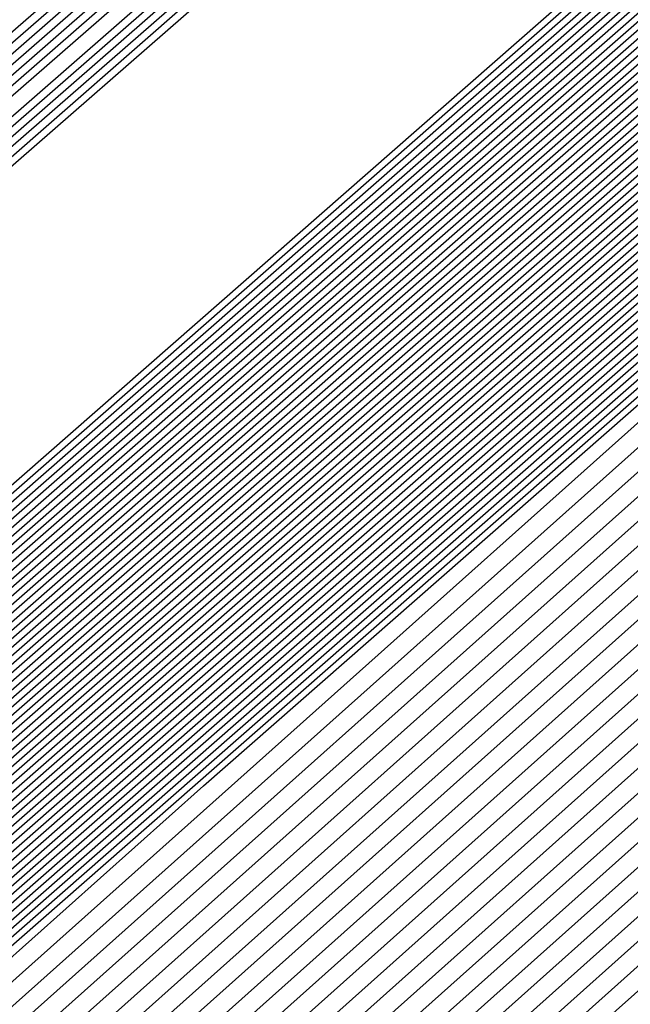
# Model space of a CAD drawing. Extents: x 3249832 to 3255657, y 13789405 to 13793316.
# Tile 846 of 1056: x 3253209.7837 to 3253209.8541, y 13791258.669 to 13791258.7826. Entities that reach past the tile are written whole.
import ezdxf

# ---------------------------------------------------------------- set-up
doc = ezdxf.new("R2010")
doc.units = 0
doc.header["$LTSCALE"] = 100
doc.header["$MEASUREMENT"] = 0
for name, color, linetype in [('GRATIO_03231_CON', 1, 'CONTINUOUS'), ('GRATIO_0323_ICON', 1, 'CONTINUOUS'), ('TARGETS_EAST', 7, 'CONTINUOUS')]:
    doc.layers.add(name, color=color, linetype=linetype)

# ---------------------------------------------------------------- blocks, each defined once
blk = doc.blocks.new('Gratio_032316_contours')
at = {"layer": 'GRATIO_03231_CON', "color": 1, "linetype": 'Continuous', "flags": 128}
for points in [[(3253179.55027, 13791232.39503), (3253186.87441, 13791238.77001), (3253201.4775, 13791251.51898), (3253219.20823, 13791267.00714), (3253234.45763, 13791280.32933), (3253243.00028, 13791287.79153), (3253246.14511, 13791290.5444), (3253246.5846, 13791290.94974), (3253247.02187, 13791291.379), (3253250.20254, 13791294.24212), (3253258.88285, 13791301.95866), (3253274.44262, 13791315.73867), (3253292.7559, 13791331.95413), (3253308.32028, 13791345.76753)], [(3253180.16544, 13791232.93802), (3253187.28488, 13791239.13155), (3253201.72516, 13791251.73678), (3253219.33902, 13791267.12228), (3253234.51314, 13791280.37862), (3253243.01644, 13791287.80647), (3253246.14668, 13791290.54676), (3253246.58389, 13791290.95054), (3253247.01645, 13791291.37639), (3253250.16633, 13791294.21318), (3253258.7639, 13791301.85732), (3253274.17605, 13791315.50724), (3253292.31584, 13791331.56933), (3253307.73285, 13791345.25198)], [(3253180.78061, 13791233.481), (3253187.69534, 13791239.49309), (3253201.97282, 13791251.95458), (3253219.46981, 13791267.23741), (3253234.56866, 13791280.42791), (3253243.03259, 13791287.8214), (3253246.14825, 13791290.54912), (3253246.58317, 13791290.95133), (3253247.01103, 13791291.37378), (3253250.13013, 13791294.18424), (3253258.64495, 13791301.75599), (3253273.90947, 13791315.27582), (3253291.87577, 13791331.18453), (3253307.14542, 13791344.73643)], [(3253181.39578, 13791234.02399), (3253188.1058, 13791239.85463), (3253202.22048, 13791252.17237), (3253219.6006, 13791267.35254), (3253234.62418, 13791280.4772), (3253243.04874, 13791287.83633), (3253246.14982, 13791290.55149), (3253246.58246, 13791290.95213), (3253247.00561, 13791291.37117), (3253250.09393, 13791294.15529), (3253258.526, 13791301.65465), (3253273.6429, 13791315.0444), (3253291.4357, 13791330.79973), (3253306.55799, 13791344.22088)], [(3253182.62612, 13791235.10996), (3253188.92672, 13791240.5777), (3253202.71581, 13791252.60797), (3253219.86218, 13791267.58281), (3253234.73522, 13791280.57579), (3253243.08105, 13791287.8662), (3253246.15297, 13791290.55621), (3253246.58103, 13791290.95372), (3253246.99477, 13791291.36594), (3253250.02153, 13791294.09741), (3253258.2881, 13791301.45198), (3253273.10975, 13791314.58156), (3253290.55557, 13791330.03014), (3253305.38313, 13791343.18978)], [(3253183.24129, 13791235.65295), (3253189.33718, 13791240.93924), (3253202.96347, 13791252.82577), (3253219.99297, 13791267.69794), (3253234.79073, 13791280.62508), (3253243.0972, 13791287.88113), (3253246.15454, 13791290.55858), (3253246.58032, 13791290.95452), (3253246.98935, 13791291.36333), (3253249.98532, 13791294.06847), (3253258.16915, 13791301.35065), (3253272.84317, 13791314.35013), (3253290.11551, 13791329.64534), (3253304.7957, 13791342.67423)]]:
    blk.add_lwpolyline(points, dxfattribs=at)
at = {"layer": 'GRATIO_03231_CON', "color": 5, "linetype": 'Continuous', "flags": 128}
for points in [[(3253178.31993, 13791231.30905), (3253186.05349, 13791238.04694), (3253200.98218, 13791251.08338), (3253218.94665, 13791266.77688), (3253234.34659, 13791280.23075), (3253242.96798, 13791287.76167), (3253246.14197, 13791290.53967), (3253246.58603, 13791290.94815), (3253247.02107, 13791291.37394), (3253250.18182, 13791294.2177), (3253258.80647, 13791301.88356), (3253274.26937, 13791315.56557), (3253292.48955, 13791331.61762), (3253308.02221, 13791345.18354)], [(3253177.70476, 13791230.76607), (3253185.64303, 13791237.6854), (3253200.73452, 13791250.86558), (3253218.81586, 13791266.66175), (3253234.29107, 13791280.18146), (3253242.95182, 13791287.74673), (3253246.1404, 13791290.53731), (3253246.58674, 13791290.94735), (3253247.01436, 13791291.36584), (3253250.12102, 13791294.16091), (3253258.59804, 13791301.69555), (3253273.79626, 13791315.14336), (3253291.70456, 13791330.92064), (3253306.97134, 13791344.25434)], [(3253177.08958, 13791230.22308), (3253185.23257, 13791237.32386), (3253200.48686, 13791250.64779), (3253218.68507, 13791266.54661), (3253234.23556, 13791280.13216), (3253242.93567, 13791287.7318), (3253246.13883, 13791290.53495), (3253246.58745, 13791290.94656), (3253247.00766, 13791291.35773), (3253250.06022, 13791294.10413), (3253258.38961, 13791301.50754), (3253273.32314, 13791314.72115), (3253290.91956, 13791330.22366), (3253305.92046, 13791343.32515)], [(3253176.47441, 13791229.68009), (3253184.82211, 13791236.96232), (3253200.23919, 13791250.42999), (3253218.55428, 13791266.43148), (3253234.18004, 13791280.08287), (3253242.91952, 13791287.71687), (3253246.13725, 13791290.53258), (3253246.58817, 13791290.94576), (3253247.00095, 13791291.34963), (3253249.99942, 13791294.04734), (3253258.18118, 13791301.31953), (3253272.85003, 13791314.29894), (3253290.13456, 13791329.52668), (3253304.86958, 13791342.39595)], [(3253175.24407, 13791228.59412), (3253184.00119, 13791236.23925), (3253199.74387, 13791249.99439), (3253218.2927, 13791266.20121), (3253234.069, 13791279.98429), (3253242.88721, 13791287.687), (3253246.13411, 13791290.52786), (3253246.58959, 13791290.94417), (3253246.98754, 13791291.33342), (3253249.87782, 13791293.93376), (3253257.76432, 13791300.94351), (3253271.9038, 13791313.45451), (3253288.56457, 13791328.13272), (3253302.76783, 13791340.53756)], [(3253196.57706, 13791247.03615), (3253203.47105, 13791253.1938), (3253218.75951, 13791266.60126), (3253234.06971, 13791279.98413), (3253242.88772, 13791287.68662), (3253246.13462, 13791290.52731), (3253246.59031, 13791290.94338), (3253246.98083, 13791291.32532), (3253249.81702, 13791293.87697), (3253257.55589, 13791300.7555), (3253271.43068, 13791313.0323), (3253287.77957, 13791327.43574), (3253301.71695, 13791339.60837)], [(3253196.71057, 13791247.15254), (3253203.58621, 13791253.29381), (3253218.83398, 13791266.66558), (3253234.10345, 13791280.01283), (3253242.89801, 13791287.6948), (3253246.13636, 13791290.52784), (3253246.59102, 13791290.94258), (3253246.97413, 13791291.31721), (3253249.75622, 13791293.82018), (3253257.34746, 13791300.56749), (3253270.95757, 13791312.61009), (3253286.99457, 13791326.73875), (3253300.66608, 13791338.67918)], [(3253196.84408, 13791247.26894), (3253203.70137, 13791253.39382), (3253218.90845, 13791266.7299), (3253234.13718, 13791280.04153), (3253242.9083, 13791287.70297), (3253246.13809, 13791290.52836), (3253246.59174, 13791290.94178), (3253246.96742, 13791291.30911), (3253249.69542, 13791293.76339), (3253257.13903, 13791300.37948), (3253270.48445, 13791312.18788), (3253286.20957, 13791326.04177), (3253299.6152, 13791337.74998)], [(3253197.11109, 13791247.50174), (3253203.93169, 13791253.59384), (3253219.0574, 13791266.85855), (3253234.20465, 13791280.09892), (3253242.92888, 13791287.71932), (3253246.14156, 13791290.52941), (3253246.59316, 13791290.94019), (3253246.95401, 13791291.2929), (3253249.57383, 13791293.64981), (3253256.72217, 13791300.00346), (3253269.53822, 13791311.34346), (3253284.63958, 13791324.64781), (3253297.51345, 13791335.89159)], [(3253197.2446, 13791247.61813), (3253204.04685, 13791253.69384), (3253219.13187, 13791266.92287), (3253234.23839, 13791280.12762), (3253242.93918, 13791287.72749), (3253246.1433, 13791290.52994), (3253246.59388, 13791290.9394), (3253246.9473, 13791291.28479), (3253249.51303, 13791293.59302), (3253256.51374, 13791299.81545), (3253269.06511, 13791310.92125), (3253283.85458, 13791323.95083), (3253296.46257, 13791334.9624)], [(3253197.37811, 13791247.73453), (3253204.16201, 13791253.79385), (3253219.20635, 13791266.98719), (3253234.27212, 13791280.15631), (3253242.94947, 13791287.73567), (3253246.14503, 13791290.53046), (3253246.59459, 13791290.9386), (3253246.9406, 13791291.27669), (3253249.45223, 13791293.53623), (3253256.30531, 13791299.62744), (3253268.59199, 13791310.49904), (3253283.06958, 13791323.25385), (3253295.41169, 13791334.0332)], [(3253197.51162, 13791247.85093), (3253204.27717, 13791253.89386), (3253219.28082, 13791267.05151), (3253234.30586, 13791280.18501), (3253242.95976, 13791287.74384), (3253246.14676, 13791290.53099), (3253246.5953, 13791290.9378), (3253246.93389, 13791291.26859), (3253249.39143, 13791293.47944), (3253256.09688, 13791299.43942), (3253268.11888, 13791310.07683), (3253282.28459, 13791322.55687), (3253294.36082, 13791333.10401)], [(3253197.77863, 13791248.08372), (3253204.50749, 13791254.09388), (3253219.42977, 13791267.18016), (3253234.37333, 13791280.2424), (3253242.98034, 13791287.76019), (3253246.15023, 13791290.53204), (3253246.59673, 13791290.93621), (3253246.92048, 13791291.25238), (3253249.26983, 13791293.36586), (3253255.68002, 13791299.0634), (3253267.17265, 13791309.2324), (3253280.71459, 13791321.16291), (3253292.25906, 13791331.24562), (3253298.86322, 13791336.86351)], [(3253197.91214, 13791248.20012), (3253204.62265, 13791254.19388), (3253219.50424, 13791267.24448), (3253234.40706, 13791280.2711), (3253242.99064, 13791287.76837), (3253246.15197, 13791290.53257), (3253246.59744, 13791290.93542), (3253246.91378, 13791291.24427), (3253249.20903, 13791293.30907), (3253255.47159, 13791298.87539), (3253266.69953, 13791308.81019), (3253279.9296, 13791320.46593), (3253291.20819, 13791330.31643), (3253297.66843, 13791335.81202)], [(3253198.04565, 13791248.31651), (3253204.73781, 13791254.29389), (3253219.57872, 13791267.3088), (3253234.4408, 13791280.2998), (3253243.00093, 13791287.77654), (3253246.1537, 13791290.53309), (3253246.59816, 13791290.93462), (3253246.90707, 13791291.23617), (3253249.14823, 13791293.25228), (3253255.26316, 13791298.68738), (3253266.22642, 13791308.38798), (3253279.1446, 13791319.76895), (3253290.15731, 13791329.38723), (3253296.47364, 13791334.76054)], [(3253198.17916, 13791248.43291), (3253204.85297, 13791254.3939), (3253219.65319, 13791267.37312), (3253234.47453, 13791280.32849), (3253243.01122, 13791287.78471), (3253246.15544, 13791290.53362), (3253246.59887, 13791290.93382), (3253246.90036, 13791291.22806), (3253249.08743, 13791293.19549), (3253255.05473, 13791298.49937), (3253265.7533, 13791307.96577), (3253278.3596, 13791319.07197), (3253289.10643, 13791328.45804), (3253295.27885, 13791333.70905)], [(3253198.44617, 13791248.6657), (3253205.08329, 13791254.59392), (3253219.80214, 13791267.50177), (3253234.542, 13791280.38589), (3253243.0318, 13791287.80106), (3253246.15891, 13791290.53467), (3253246.6003, 13791290.93223), (3253246.88695, 13791291.21186), (3253248.96583, 13791293.08191), (3253254.63787, 13791298.12335), (3253264.80707, 13791307.12135), (3253276.7896, 13791317.678), (3253287.00468, 13791326.59965), (3253292.88927, 13791331.60608), (3253295.95133, 13791334.07094)], [(3253198.57968, 13791248.7821), (3253205.19845, 13791254.69392), (3253219.87661, 13791267.56609), (3253234.57574, 13791280.41459), (3253243.04209, 13791287.80924), (3253246.16064, 13791290.53519), (3253246.60101, 13791290.93144), (3253246.88025, 13791291.20375), (3253248.90503, 13791293.02512), (3253254.42944, 13791297.93534), (3253264.33396, 13791306.69914), (3253276.00461, 13791316.98102), (3253285.9538, 13791325.67045), (3253291.69448, 13791330.55459), (3253294.7416, 13791333.01142)], [(3253198.71319, 13791248.8985), (3253205.31361, 13791254.79393), (3253219.95108, 13791267.63041), (3253234.60947, 13791280.44328), (3253243.05239, 13791287.81741), (3253246.16237, 13791290.53572), (3253246.60172, 13791290.93064), (3253246.87354, 13791291.19565), (3253248.84423, 13791292.96834), (3253254.22101, 13791297.74733), (3253263.86084, 13791306.27693), (3253275.21961, 13791316.28404), (3253284.90293, 13791324.74126), (3253290.49969, 13791329.50311), (3253293.53187, 13791331.9519)], [(3253198.8467, 13791249.0149), (3253205.42877, 13791254.89394), (3253220.02556, 13791267.69473), (3253234.64321, 13791280.47198), (3253243.06268, 13791287.82558), (3253246.16411, 13791290.53624), (3253246.60244, 13791290.92984), (3253246.86684, 13791291.18754), (3253248.78343, 13791292.91155), (3253254.01258, 13791297.55932), (3253263.38773, 13791305.85472), (3253274.43461, 13791315.58706), (3253283.85205, 13791323.81207), (3253289.3049, 13791328.45162), (3253292.32214, 13791330.89237), (3253295.39879, 13791333.38715)], [(3253199.11371, 13791249.24769), (3253205.65909, 13791255.09396), (3253220.17451, 13791267.82338), (3253234.71068, 13791280.52937), (3253243.08326, 13791287.84193), (3253246.16758, 13791290.53729), (3253246.60386, 13791290.92825), (3253246.85342, 13791291.17133), (3253248.66183, 13791292.79797), (3253253.59572, 13791297.1833), (3253262.4415, 13791305.01029), (3253272.86462, 13791314.1931), (3253281.7503, 13791321.95368), (3253286.91532, 13791326.34865), (3253289.90268, 13791328.77333), (3253293.18693, 13791331.45768)], [(3253199.24722, 13791249.36409), (3253205.77425, 13791255.19397), (3253220.24898, 13791267.8877), (3253234.74441, 13791280.55807), (3253243.09355, 13791287.85011), (3253246.16931, 13791290.53782), (3253246.60458, 13791290.92746), (3253246.84672, 13791291.16323), (3253248.60103, 13791292.74118), (3253253.38729, 13791296.99529), (3253261.96839, 13791304.58808), (3253272.07962, 13791313.49612), (3253280.69942, 13791321.02448), (3253285.72053, 13791325.29717), (3253288.69295, 13791327.71381), (3253292.081, 13791330.49295), (3253297.61917, 13791335.1971)], [(3253199.38073, 13791249.48048), (3253205.88941, 13791255.29397), (3253220.32345, 13791267.95202), (3253234.77815, 13791280.58677), (3253243.10385, 13791287.85828), (3253246.17105, 13791290.53834), (3253246.60529, 13791290.92666), (3253246.84001, 13791291.15513), (3253248.54023, 13791292.68439), (3253253.17886, 13791296.80728), (3253261.49527, 13791304.16587), (3253271.29462, 13791312.79914), (3253279.64854, 13791320.09529), (3253284.52574, 13791324.24568), (3253287.48322, 13791326.65429), (3253290.97507, 13791329.52822), (3253296.71525, 13791334.41022)], [(3253199.51424, 13791249.59688), (3253206.00457, 13791255.39398), (3253220.39793, 13791268.01634), (3253234.81188, 13791280.61546), (3253243.11414, 13791287.86646), (3253246.17278, 13791290.53887), (3253246.606, 13791290.92586), (3253246.83331, 13791291.14702), (3253248.47943, 13791292.6276), (3253252.97044, 13791296.61927), (3253261.02215, 13791303.74366), (3253270.50962, 13791312.10216), (3253278.59767, 13791319.16609), (3253283.33095, 13791323.1942), (3253286.27349, 13791325.59476), (3253289.86914, 13791328.56348), (3253295.81132, 13791333.62334)], [(3253199.78125, 13791249.82967), (3253206.23489, 13791255.594), (3253220.54687, 13791268.14499), (3253234.87935, 13791280.67286), (3253243.13472, 13791287.8828), (3253246.17625, 13791290.53992), (3253246.60743, 13791290.92427), (3253246.8199, 13791291.13081), (3253248.35784, 13791292.51402), (3253252.55358, 13791296.24325), (3253260.07593, 13791302.89924), (3253268.93963, 13791310.70819), (3253276.49591, 13791317.3077), (3253280.94137, 13791321.09123), (3253283.85403, 13791323.47572), (3253287.65728, 13791326.63402), (3253294.00347, 13791332.04958)], [(3253199.91476, 13791249.94607), (3253206.35005, 13791255.69401), (3253220.62135, 13791268.20931), (3253234.91309, 13791280.70156), (3253243.14501, 13791287.89098), (3253246.17798, 13791290.54045), (3253246.60814, 13791290.92348), (3253246.81319, 13791291.12271), (3253248.29704, 13791292.45723), (3253252.34515, 13791296.05524), (3253259.60281, 13791302.47703), (3253268.15463, 13791310.01121), (3253275.44504, 13791316.37851), (3253279.74658, 13791320.03974), (3253282.6443, 13791322.4162), (3253286.55135, 13791325.66929), (3253293.09954, 13791331.2627), (3253300.79521, 13791337.86923)], [(3253200.04827, 13791250.06247), (3253206.46521, 13791255.79401), (3253220.69582, 13791268.27363), (3253234.94682, 13791280.73025), (3253243.15531, 13791287.89915), (3253246.17972, 13791290.54097), (3253246.60886, 13791290.92268), (3253246.80649, 13791291.1146), (3253248.23624, 13791292.40044), (3253252.13672, 13791295.86723), (3253259.1297, 13791302.05482), (3253267.36963, 13791309.31423), (3253274.39416, 13791315.44932), (3253278.55179, 13791318.98826), (3253281.43456, 13791321.35667), (3253285.44542, 13791324.70455), (3253292.19561, 13791330.47582), (3253300.12972, 13791337.29016)], [(3253200.18178, 13791250.17887), (3253206.58037, 13791255.89402), (3253220.77029, 13791268.33795), (3253234.98056, 13791280.75895), (3253243.1656, 13791287.90733), (3253246.18145, 13791290.5415), (3253246.60957, 13791290.92188), (3253246.79978, 13791291.1065), (3253248.17544, 13791292.34365), (3253251.92829, 13791295.67922), (3253258.65658, 13791301.63261), (3253266.58464, 13791308.61725), (3253273.34328, 13791314.52012), (3253277.357, 13791317.93677), (3253280.22483, 13791320.29715), (3253284.33949, 13791323.73982), (3253291.29169, 13791329.68894), (3253299.46423, 13791336.71108)], [(3253200.44879, 13791250.41166), (3253206.81069, 13791256.09404), (3253220.91924, 13791268.4666), (3253235.04803, 13791280.81634), (3253243.18618, 13791287.92368), (3253246.18492, 13791290.54255), (3253246.611, 13791290.92029), (3253246.78637, 13791291.09029), (3253248.05384, 13791292.23007), (3253251.51143, 13791295.3032), (3253257.71035, 13791300.78818), (3253265.01464, 13791307.22329), (3253271.24153, 13791312.66173), (3253274.96742, 13791315.8338), (3253277.80537, 13791318.17811), (3253282.12763, 13791321.81036), (3253289.48383, 13791328.11518), (3253298.13324, 13791335.55292)], [(3253200.5823, 13791250.52806), (3253206.92586, 13791256.19405), (3253220.99372, 13791268.53092), (3253235.08176, 13791280.84504), (3253243.19647, 13791287.93185), (3253246.18666, 13791290.54307), (3253246.61171, 13791290.9195), (3253246.77966, 13791291.08219), (3253247.99304, 13791292.17328), (3253251.303, 13791295.11519), (3253257.23724, 13791300.36597), (3253264.22964, 13791306.52631), (3253270.19065, 13791311.73254), (3253273.77263, 13791314.78231), (3253276.59564, 13791317.11859), (3253281.0217, 13791320.84562), (3253288.57991, 13791327.3283), (3253297.46775, 13791334.97385)], [(3253200.71581, 13791250.64445), (3253207.04102, 13791256.29406), (3253221.06819, 13791268.59524), (3253235.1155, 13791280.87374), (3253243.20676, 13791287.94002), (3253246.18839, 13791290.5436), (3253246.61242, 13791290.9187), (3253246.77296, 13791291.07408), (3253247.93224, 13791292.11649), (3253251.09457, 13791294.92718), (3253256.76412, 13791299.94376), (3253263.44465, 13791305.82933), (3253269.13978, 13791310.80334), (3253272.57784, 13791313.73083), (3253275.38591, 13791316.05906), (3253279.91577, 13791319.88089), (3253287.67598, 13791326.54142), (3253296.80226, 13791334.39477)], [(3253200.84932, 13791250.76085), (3253207.15618, 13791256.39406), (3253221.14266, 13791268.65956), (3253235.14923, 13791280.90243), (3253243.21706, 13791287.9482), (3253246.19012, 13791290.54412), (3253246.61314, 13791290.9179), (3253246.76625, 13791291.06598), (3253247.87144, 13791292.0597), (3253250.88614, 13791294.73917), (3253256.29101, 13791299.52155), (3253262.65965, 13791305.13235), (3253268.0889, 13791309.87415), (3253271.38305, 13791312.67934), (3253274.17618, 13791314.99954), (3253278.80984, 13791318.91616), (3253286.77206, 13791325.75454), (3253296.13677, 13791333.81569)], [(3253201.11633, 13791250.99365), (3253207.3865, 13791256.59408), (3253221.29161, 13791268.78821), (3253235.2167, 13791280.95983), (3253243.23764, 13791287.96455), (3253246.19359, 13791290.54517), (3253246.61456, 13791290.91631), (3253246.75284, 13791291.04977), (3253247.74984, 13791291.94612), (3253250.46928, 13791294.36315), (3253255.34478, 13791298.67713), (3253261.08965, 13791303.73839), (3253265.98715, 13791308.01576), (3253268.99347, 13791310.57637), (3253271.75672, 13791312.8805), (3253276.59798, 13791316.9867), (3253284.9642, 13791324.18078), (3253294.80578, 13791332.65754)], [(3253201.24984, 13791251.11004), (3253207.50166, 13791256.69409), (3253221.36608, 13791268.85253), (3253235.25044, 13791280.98852), (3253243.24793, 13791287.97272), (3253246.19533, 13791290.5457), (3253246.61528, 13791290.91552), (3253246.74613, 13791291.04167), (3253247.68904, 13791291.88933), (3253250.26085, 13791294.17514), (3253254.87166, 13791298.25492), (3253260.30466, 13791303.04141), (3253264.93627, 13791307.08657), (3253267.79868, 13791309.52489), (3253270.54699, 13791311.82097), (3253275.49205, 13791316.02196), (3253284.06028, 13791323.3939), (3253294.14029, 13791332.07846)], [(3253201.38335, 13791251.22644), (3253207.61682, 13791256.7941), (3253221.44056, 13791268.91685), (3253235.28417, 13791281.01722), (3253243.25822, 13791287.9809), (3253246.19706, 13791290.54622), (3253246.61599, 13791290.91472), (3253246.73943, 13791291.03356), (3253247.62824, 13791291.83254), (3253250.05242, 13791293.98713), (3253254.39855, 13791297.83271), (3253259.51966, 13791302.34443), (3253263.88539, 13791306.15737), (3253266.60389, 13791308.4734), (3253269.33726, 13791310.76145), (3253274.38613, 13791315.05723), (3253283.15635, 13791322.60702), (3253293.4748, 13791331.49938)], [(3253201.51686, 13791251.34284), (3253207.73198, 13791256.8941), (3253221.51503, 13791268.98117), (3253235.31791, 13791281.04592), (3253243.26852, 13791287.98907), (3253246.1988, 13791290.54675), (3253246.6167, 13791290.91393), (3253246.73272, 13791291.02546), (3253247.56744, 13791291.77576), (3253249.84399, 13791293.79912), (3253253.92543, 13791297.41049), (3253258.73466, 13791301.64744), (3253262.83452, 13791305.22818), (3253265.4091, 13791307.42192), (3253268.12753, 13791309.70193), (3253273.2802, 13791314.0925), (3253282.25242, 13791321.82014), (3253292.80931, 13791330.9203), (3253301.81088, 13791338.63068)], [(3253201.78387, 13791251.57563), (3253207.9623, 13791257.09412), (3253221.66398, 13791269.10982), (3253235.38538, 13791281.10331), (3253243.2891, 13791288.00542), (3253246.20227, 13791290.5478), (3253246.61813, 13791290.91233), (3253246.71931, 13791291.00925), (3253247.44584, 13791291.66218), (3253249.42713, 13791293.4231), (3253252.9792, 13791296.56607), (3253257.16467, 13791300.25348), (3253260.73276, 13791303.36979), (3253263.01952, 13791305.31895), (3253265.70807, 13791307.58288), (3253271.06834, 13791312.16303), (3253280.44457, 13791320.24638), (3253291.47832, 13791329.76215), (3253300.88547, 13791337.82513)], [(3253201.91738, 13791251.69203), (3253208.07746, 13791257.19413), (3253221.73845, 13791269.17414), (3253235.41911, 13791281.13201), (3253243.29939, 13791288.01359), (3253246.204, 13791290.54832), (3253246.61884, 13791290.91154), (3253246.71261, 13791291.00114), (3253247.38504, 13791291.60539), (3253249.2187, 13791293.23509), (3253252.50609, 13791296.14386), (3253256.37967, 13791299.5565), (3253259.68189, 13791302.44059), (3253261.82473, 13791304.26746), (3253264.49834, 13791306.52336), (3253269.96241, 13791311.1983), (3253279.54064, 13791319.4595), (3253290.81283, 13791329.18307), (3253300.42277, 13791337.42236)], [(3253202.05089, 13791251.80842), (3253208.19262, 13791257.29414), (3253221.81293, 13791269.23846), (3253235.45285, 13791281.16071), (3253243.30968, 13791288.02177), (3253246.20573, 13791290.54885), (3253246.61956, 13791290.91074), (3253246.7059, 13791290.99304), (3253247.32424, 13791291.5486), (3253249.01027, 13791293.04708), (3253252.03297, 13791295.72165), (3253255.59467, 13791298.85952), (3253258.63101, 13791301.5114), (3253260.62994, 13791303.21597), (3253263.28861, 13791305.46384), (3253268.85648, 13791310.23357), (3253278.63672, 13791318.67262), (3253290.14734, 13791328.60399), (3253299.96006, 13791337.01958)], [(3253222.18973, 13791268.9562), (3253208.47101, 13791257.20698), (3253202.18439, 13791251.92482), (3253202.18439, 13791251.92482), (3253208.30778, 13791257.39414), (3253221.8874, 13791269.30278)], [(3253222.33685, 13791269.08692), (3253208.70035, 13791257.40813), (3253202.45141, 13791252.15761), (3253202.45141, 13791252.15761), (3253208.5381, 13791257.59416), (3253222.03635, 13791269.43142)], [(3253222.41042, 13791269.15229), (3253208.81502, 13791257.50869), (3253202.58492, 13791252.27401), (3253202.58492, 13791252.27401), (3253208.65326, 13791257.69417), (3253222.11082, 13791269.49575)], [(3253222.48398, 13791269.21765), (3253208.92969, 13791257.60926), (3253202.71843, 13791252.39041), (3253202.71843, 13791252.39041), (3253208.76842, 13791257.79418), (3253222.18529, 13791269.56007)], [(3253222.55754, 13791269.28301), (3253209.04436, 13791257.70983), (3253202.85194, 13791252.50681), (3253202.85193, 13791252.50681), (3253208.88358, 13791257.89419), (3253222.25977, 13791269.62439)], [(3253222.70467, 13791269.41374), (3253209.2737, 13791257.91097), (3253203.11895, 13791252.7396), (3253203.11895, 13791252.7396), (3253209.1139, 13791258.0942), (3253222.40871, 13791269.75304)], [(3253222.77823, 13791269.4791), (3253209.38837, 13791258.01154), (3253203.25246, 13791252.856), (3253203.25246, 13791252.856), (3253209.22906, 13791258.19421), (3253222.48319, 13791269.81736)], [(3253222.8518, 13791269.54447), (3253209.50304, 13791258.11211), (3253203.38597, 13791252.97239), (3253203.38597, 13791252.97239), (3253209.34422, 13791258.29422), (3253222.55766, 13791269.88168)], [(3253222.92536, 13791269.60983), (3253209.61771, 13791258.21268), (3253203.51947, 13791253.08879), (3253203.51947, 13791253.08879), (3253209.45938, 13791258.39423), (3253222.63214, 13791269.946)], [(3253294.55593, 13791331.78482), (3253282.65133, 13791321.30274), (3253268.6032, 13791309.01445), (3253256.6338, 13791298.60027), (3253249.91373, 13791292.81609), (3253247.40711, 13791290.71997), (3253247.02638, 13791290.44557), (3253246.62867, 13791290.09727), (3253243.8498, 13791287.66252), (3253236.27025, 13791281.09954), (3253223.07249, 13791269.74056), (3253209.84706, 13791258.41382), (3253203.78649, 13791253.32159), (3253203.78649, 13791253.32159), (3253209.68971, 13791258.59423), (3253222.78114, 13791270.07458), (3253235.89161, 13791281.53353), (3253243.79641, 13791288.43297), (3253249.04881, 13791292.99861), (3253256.14655, 13791299.14707), (3253268.13516, 13791309.52901), (3253282.25127, 13791321.73092), (3253294.2793, 13791332.07331)], [(3253294.30341, 13791331.56698), (3253282.46184, 13791321.1404), (3253268.48808, 13791308.91717), (3253256.58203, 13791298.55815), (3253249.89752, 13791292.80461), (3253247.40414, 13791290.71961), (3253247.02543, 13791290.44664), (3253246.629, 13791290.09938), (3253243.85878, 13791287.67218), (3253236.30279, 13791281.1296), (3253223.14605, 13791269.80592), (3253209.96173, 13791258.51439), (3253203.92, 13791253.43798), (3253203.92, 13791253.43798), (3253209.80487, 13791258.69424), (3253222.85565, 13791270.13885), (3253235.92547, 13791281.56208), (3253243.80512, 13791288.43921), (3253249.03601, 13791292.98573), (3253256.09723, 13791299.1022), (3253268.02248, 13791309.42905), (3253282.06389, 13791321.56632), (3253294.02824, 13791331.85395)], [(3253294.05089, 13791331.34915), (3253282.27235, 13791320.97806), (3253268.37296, 13791308.8199), (3253256.53026, 13791298.51602), (3253249.8813, 13791292.79314), (3253247.40117, 13791290.71925), (3253247.02448, 13791290.44772), (3253246.62933, 13791290.10149), (3253243.86776, 13791287.68184), (3253236.33533, 13791281.15966), (3253223.21961, 13791269.87129), (3253210.0764, 13791258.61496), (3253204.05351, 13791253.55438), (3253204.05351, 13791253.55438), (3253209.92004, 13791258.79424), (3253222.93017, 13791270.20313), (3253235.95934, 13791281.59062), (3253243.81382, 13791288.44544), (3253249.02321, 13791292.97286), (3253256.04791, 13791299.05733), (3253267.90979, 13791309.32909), (3253281.87651, 13791321.40172), (3253293.77719, 13791331.63458)], [(3253293.79837, 13791331.13131), (3253282.08285, 13791320.81572), (3253268.25784, 13791308.72262), (3253256.47849, 13791298.4739), (3253249.86508, 13791292.78166), (3253247.39821, 13791290.71889), (3253247.02354, 13791290.4488), (3253246.62966, 13791290.1036), (3253243.87675, 13791287.6915), (3253236.36787, 13791281.18972), (3253223.29318, 13791269.93665), (3253210.19107, 13791258.71553), (3253204.18702, 13791253.67078), (3253204.18701, 13791253.67078), (3253210.0352, 13791258.89424), (3253223.00468, 13791270.26741), (3253235.9932, 13791281.61917), (3253243.82253, 13791288.45167), (3253249.01041, 13791292.95999), (3253255.9986, 13791299.01245), (3253267.79711, 13791309.22914), (3253281.68913, 13791321.23712), (3253293.52613, 13791331.41522)], [(3253281.70387, 13791320.49104), (3253268.02759, 13791308.52807), (3253256.37495, 13791298.38965), (3253249.83265, 13791292.75871), (3253247.39227, 13791290.71816), (3253247.02165, 13791290.45095), (3253246.63032, 13791290.10782), (3253243.89471, 13791287.71083), (3253236.43295, 13791281.24983), (3253223.4403, 13791270.06738), (3253210.42041, 13791258.91666), (3253204.45403, 13791253.90357), (3253204.45403, 13791253.90357), (3253210.2655, 13791259.09429), (3253223.15342, 13791270.39627), (3253236.05998, 13791281.67732), (3253243.49467, 13791288.16911), (3253246.23629, 13791290.55891), (3253246.63094, 13791290.89792), (3253246.97688, 13791291.19282), (3253249.38096, 13791293.27243), (3253255.90221, 13791298.92109), (3253267.57241, 13791309.02875), (3253281.31446, 13791320.90786)], [(3253281.51437, 13791320.3287), (3253267.91246, 13791308.4308), (3253256.32319, 13791298.34753), (3253249.81643, 13791292.74723), (3253247.38931, 13791290.7178), (3253247.0207, 13791290.45203), (3253246.63065, 13791290.10993), (3253243.90369, 13791287.72049), (3253236.4655, 13791281.27989), (3253223.51387, 13791270.13274), (3253210.53508, 13791259.01723), (3253204.58754, 13791254.01997), (3253204.58754, 13791254.01997), (3253210.38066, 13791259.1943), (3253223.22789, 13791270.4606), (3253236.0937, 13791281.70603), (3253243.50493, 13791288.17732), (3253246.23793, 13791290.55953), (3253246.63143, 13791290.89735), (3253246.97568, 13791291.19044), (3253249.36691, 13791293.25849), (3253255.85289, 13791298.87622), (3253267.45972, 13791308.92879), (3253281.12708, 13791320.74326)], [(3253281.32488, 13791320.16636), (3253267.79734, 13791308.33352), (3253256.27142, 13791298.30541), (3253249.80022, 13791292.73576), (3253247.38634, 13791290.71744), (3253247.01976, 13791290.4531), (3253246.63098, 13791290.11204), (3253243.91267, 13791287.73015), (3253236.49804, 13791281.30995), (3253223.58743, 13791270.1981), (3253210.64975, 13791259.1178), (3253204.72105, 13791254.13636), (3253204.72105, 13791254.13637), (3253210.49582, 13791259.2943), (3253223.30236, 13791270.52492), (3253236.12742, 13791281.73474), (3253243.51518, 13791288.18552), (3253246.23956, 13791290.56015), (3253246.63193, 13791290.89678), (3253246.97448, 13791291.18805), (3253249.35287, 13791293.24455), (3253255.80356, 13791298.83135), (3253267.34704, 13791308.82884), (3253280.9397, 13791320.57865)], [(3253281.13539, 13791320.00402), (3253267.68222, 13791308.23625), (3253256.21965, 13791298.26328), (3253249.784, 13791292.72428), (3253247.38337, 13791290.71708), (3253247.01881, 13791290.45418), (3253246.63131, 13791290.11416), (3253243.92165, 13791287.73981), (3253236.53058, 13791281.34001), (3253223.66099, 13791270.26347), (3253210.76442, 13791259.21837), (3253204.85455, 13791254.25276), (3253204.85455, 13791254.25276), (3253210.61098, 13791259.39431), (3253223.37683, 13791270.58925), (3253236.16114, 13791281.76345), (3253243.52543, 13791288.19373), (3253246.2412, 13791290.56077), (3253246.63242, 13791290.89621), (3253246.97329, 13791291.18567), (3253249.33882, 13791293.23061), (3253255.75424, 13791298.78648), (3253267.23435, 13791308.72888), (3253280.75231, 13791320.41405)], [(3253267.45197, 13791308.0417), (3253256.11611, 13791298.17904), (3253249.75157, 13791292.70133), (3253247.37744, 13791290.71635), (3253247.01692, 13791290.45633), (3253246.63197, 13791290.11838), (3253243.93961, 13791287.75913), (3253236.59567, 13791281.40012), (3253223.80812, 13791270.3942), (3253210.99376, 13791259.41951), (3253205.12157, 13791254.48556), (3253205.12157, 13791254.48556), (3253210.84129, 13791259.59433), (3253223.52577, 13791270.7179), (3253236.22858, 13791281.82086), (3253243.54593, 13791288.21014), (3253246.24446, 13791290.562), (3253246.6334, 13791290.89508), (3253246.97089, 13791291.1809), (3253249.31072, 13791293.20273), (3253255.65559, 13791298.69674), (3253267.00898, 13791308.52897)], [(3253267.33685, 13791307.94442), (3253256.06434, 13791298.13691), (3253249.73535, 13791292.68985), (3253247.37447, 13791290.71599), (3253247.01598, 13791290.45741), (3253246.6323, 13791290.12049), (3253243.9486, 13791287.76879), (3253236.62821, 13791281.43018), (3253223.88168, 13791270.45956), (3253211.10843, 13791259.52008), (3253205.25508, 13791254.60195), (3253205.25508, 13791254.60195), (3253210.95645, 13791259.69434), (3253223.60023, 13791270.78223), (3253236.2623, 13791281.84957), (3253243.55619, 13791288.21834), (3253246.2461, 13791290.56262), (3253246.63389, 13791290.89451), (3253246.96969, 13791291.17852), (3253249.29667, 13791293.18879), (3253255.60626, 13791298.65187), (3253266.8963, 13791308.42902)], [(3253267.22172, 13791307.84715), (3253256.01257, 13791298.09479), (3253249.71913, 13791292.67838), (3253247.37151, 13791290.71563), (3253247.01503, 13791290.45848), (3253246.63263, 13791290.1226), (3253243.95758, 13791287.77846), (3253236.66075, 13791281.46024), (3253223.95525, 13791270.52492), (3253211.2231, 13791259.62065), (3253205.38858, 13791254.71835), (3253205.38859, 13791254.71835), (3253211.07161, 13791259.79435), (3253223.6747, 13791270.84655), (3253236.29602, 13791281.87828), (3253243.56644, 13791288.22655), (3253246.24773, 13791290.56324), (3253246.63439, 13791290.89394), (3253246.9685, 13791291.17613), (3253249.28262, 13791293.17485), (3253255.55694, 13791298.607), (3253266.78361, 13791308.32906)], [(3253267.1066, 13791307.74987), (3253255.96081, 13791298.05266), (3253249.70292, 13791292.6669), (3253247.36854, 13791290.71526), (3253247.01409, 13791290.45956), (3253246.63296, 13791290.12471), (3253243.96656, 13791287.78812), (3253236.69329, 13791281.49029), (3253224.02881, 13791270.59029), (3253211.33777, 13791259.72122), (3253205.52209, 13791254.83475), (3253205.52209, 13791254.83475), (3253211.18677, 13791259.89435), (3253223.74917, 13791270.91088), (3253236.32974, 13791281.90699), (3253243.57669, 13791288.23475), (3253246.24937, 13791290.56386), (3253246.63488, 13791290.89337), (3253246.9673, 13791291.17375), (3253249.26858, 13791293.16091), (3253255.50762, 13791298.56213), (3253266.67093, 13791308.22911)], [(3253266.87636, 13791307.55532), (3253255.85727, 13791297.96842), (3253249.67048, 13791292.64395), (3253247.36261, 13791290.71454), (3253247.01219, 13791290.46171), (3253246.63362, 13791290.12893), (3253243.98452, 13791287.80744), (3253236.75838, 13791281.55041), (3253224.17594, 13791270.72101), (3253211.56711, 13791259.92236), (3253205.78911, 13791255.06754), (3253205.78911, 13791255.06754), (3253211.41709, 13791260.09437), (3253223.89811, 13791271.03953), (3253236.39717, 13791281.9644), (3253243.59719, 13791288.25117), (3253246.25263, 13791290.56509), (3253246.63586, 13791290.89224), (3253246.96491, 13791291.16898), (3253249.24048, 13791293.13303), (3253255.40897, 13791298.4724), (3253266.44556, 13791308.0292)], [(3253266.76123, 13791307.45805), (3253255.8055, 13791297.92629), (3253249.65427, 13791292.63247), (3253247.35964, 13791290.71418), (3253247.01125, 13791290.46279), (3253246.63395, 13791290.13104), (3253243.9935, 13791287.8171), (3253236.79092, 13791281.58047), (3253224.2495, 13791270.78638), (3253211.68179, 13791260.02293), (3253205.92262, 13791255.18394), (3253205.92262, 13791255.18394), (3253211.53225, 13791260.19438), (3253223.97258, 13791271.10386), (3253236.43089, 13791281.99311), (3253243.60744, 13791288.25937), (3253246.25427, 13791290.56571), (3253246.63635, 13791290.89167), (3253246.96371, 13791291.1666), (3253249.22643, 13791293.11909), (3253255.35964, 13791298.42753), (3253266.33287, 13791307.92924)], [(3253266.64611, 13791307.36077), (3253255.75373, 13791297.88417), (3253249.63805, 13791292.621), (3253247.35667, 13791290.71382), (3253247.0103, 13791290.46387), (3253246.63428, 13791290.13316), (3253244.00248, 13791287.82676), (3253236.82346, 13791281.61053), (3253224.32306, 13791270.85174), (3253211.79646, 13791260.1235), (3253206.05613, 13791255.30034), (3253206.05613, 13791255.30033), (3253211.64741, 13791260.29439), (3253224.04705, 13791271.16818), (3253236.46461, 13791282.02182), (3253243.6177, 13791288.26758), (3253246.2559, 13791290.56633), (3253246.63684, 13791290.8911), (3253246.96251, 13791291.16422), (3253249.21238, 13791293.10515), (3253255.31032, 13791298.38266), (3253266.22019, 13791307.82929)], [(3253266.53099, 13791307.2635), (3253255.70196, 13791297.84205), (3253249.62183, 13791292.60952), (3253247.35371, 13791290.71345), (3253247.00936, 13791290.46494), (3253246.63461, 13791290.13527), (3253244.01147, 13791287.83642), (3253236.856, 13791281.64058), (3253224.39663, 13791270.9171), (3253211.91113, 13791260.22407), (3253206.18963, 13791255.41673), (3253206.18963, 13791255.41673), (3253211.76257, 13791260.3944), (3253224.12152, 13791271.23251), (3253236.49833, 13791282.05053), (3253243.62795, 13791288.27578), (3253246.25754, 13791290.56695), (3253246.63734, 13791290.89054), (3253246.96131, 13791291.16183), (3253249.19833, 13791293.09121), (3253255.26099, 13791298.33779), (3253266.1075, 13791307.72933)], [(3253266.30074, 13791307.06895), (3253255.59843, 13791297.7578), (3253249.5894, 13791292.58657), (3253247.34778, 13791290.71273), (3253247.00747, 13791290.4671), (3253246.63526, 13791290.13949), (3253244.02943, 13791287.85574), (3253236.92109, 13791281.7007), (3253224.54375, 13791271.04783), (3253212.14047, 13791260.42521), (3253206.45665, 13791255.64953), (3253206.45665, 13791255.64953), (3253211.99289, 13791260.59441), (3253224.27046, 13791271.36115), (3253236.56577, 13791282.10794), (3253243.64845, 13791288.29219), (3253246.2608, 13791290.56818), (3253246.63832, 13791290.8894), (3253246.95892, 13791291.15707), (3253249.17024, 13791293.06333), (3253255.16235, 13791298.24805), (3253265.88213, 13791307.52942)], [(3253266.18562, 13791306.97167), (3253255.54666, 13791297.71567), (3253249.57318, 13791292.57509), (3253247.34481, 13791290.71237), (3253247.00652, 13791290.46817), (3253246.63559, 13791290.1416), (3253244.03841, 13791287.86541), (3253236.95363, 13791281.73076), (3253224.61732, 13791271.1132), (3253212.25514, 13791260.52577), (3253206.59016, 13791255.76592), (3253206.59016, 13791255.76592), (3253212.10805, 13791260.69442), (3253224.34492, 13791271.42548), (3253236.59949, 13791282.13665), (3253243.6587, 13791288.3004), (3253246.26244, 13791290.5688), (3253246.63881, 13791290.88883), (3253246.95772, 13791291.15468), (3253249.15619, 13791293.04939), (3253255.11302, 13791298.20318), (3253265.76944, 13791307.42947)], [(3253266.07049, 13791306.8744), (3253255.49489, 13791297.67355), (3253249.55697, 13791292.56362), (3253247.34184, 13791290.712), (3253247.00558, 13791290.46925), (3253246.63592, 13791290.14371), (3253244.04739, 13791287.87507), (3253236.98617, 13791281.76081), (3253224.69088, 13791271.17856), (3253212.36981, 13791260.62634), (3253206.72366, 13791255.88232), (3253206.72367, 13791255.88232), (3253212.22321, 13791260.79443), (3253224.41939, 13791271.4898), (3253236.63321, 13791282.16536), (3253243.66895, 13791288.30861), (3253246.26407, 13791290.56942), (3253246.6393, 13791290.88827), (3253246.95652, 13791291.1523), (3253249.14214, 13791293.03545), (3253255.0637, 13791298.15831), (3253265.65676, 13791307.32951)], [(3253265.95537, 13791306.77712), (3253255.44312, 13791297.63143), (3253249.54075, 13791292.55214), (3253247.33888, 13791290.71164), (3253247.00463, 13791290.47032), (3253246.63625, 13791290.14582), (3253244.05637, 13791287.88473), (3253237.01871, 13791281.79087), (3253224.76444, 13791271.24392), (3253212.48448, 13791260.72691), (3253206.85717, 13791255.99872), (3253206.85717, 13791255.99872), (3253212.33837, 13791260.89444), (3253224.49386, 13791271.55413), (3253236.66693, 13791282.19407), (3253243.67921, 13791288.31681), (3253246.26571, 13791290.57004), (3253246.6398, 13791290.8877), (3253246.95533, 13791291.14992), (3253249.12809, 13791293.02151), (3253255.01437, 13791298.11344), (3253265.54407, 13791307.22956)], [(3253265.72512, 13791306.58257), (3253255.33958, 13791297.54718), (3253249.50832, 13791292.52919), (3253247.33294, 13791290.71092), (3253247.00274, 13791290.47248), (3253246.63691, 13791290.15005), (3253244.07433, 13791287.90405), (3253237.0838, 13791281.85099), (3253224.91157, 13791271.37465), (3253212.71382, 13791260.92805), (3253207.12419, 13791256.23151), (3253207.12419, 13791256.23151), (3253212.56869, 13791261.09446), (3253224.6428, 13791271.68278), (3253236.73437, 13791282.25148), (3253243.69971, 13791288.33322), (3253246.26897, 13791290.57127), (3253246.64078, 13791290.88656), (3253246.95293, 13791291.14515), (3253249.1, 13791292.99362), (3253254.91572, 13791298.02371), (3253265.3187, 13791307.02965)]]:
    blk.add_lwpolyline(points, dxfattribs=at)
at = {"layer": 'GRATIO_0323_ICON', "color": 7, "linetype": 'Continuous', "flags": 128}
for points in [[(3253175.85924, 13791229.13711), (3253184.41165, 13791236.60078), (3253199.99153, 13791250.21219), (3253218.42349, 13791266.31635), (3253234.12452, 13791280.03358), (3253242.90336, 13791287.70193), (3253246.13568, 13791290.53022), (3253246.58888, 13791290.94497), (3253246.99424, 13791291.34152), (3253249.93862, 13791293.99055), (3253257.97275, 13791301.13152), (3253272.37691, 13791313.87673), (3253289.34956, 13791328.8297), (3253303.81871, 13791341.46676)], [(3253182.01095, 13791234.56698), (3253188.51626, 13791240.21616), (3253202.46814, 13791252.39017), (3253219.73139, 13791267.46768), (3253234.6797, 13791280.5265), (3253243.0649, 13791287.85127), (3253246.1514, 13791290.55385), (3253246.58175, 13791290.95293), (3253247.00019, 13791291.36856), (3253250.05773, 13791294.12635), (3253258.40705, 13791301.55332), (3253273.37632, 13791314.81298), (3253290.99564, 13791330.41494), (3253305.97056, 13791343.70533)], [(3253196.97758, 13791247.38534), (3253203.81653, 13791253.49383), (3253218.98293, 13791266.79423), (3253234.17092, 13791280.07022), (3253242.91859, 13791287.71115), (3253246.13983, 13791290.52889), (3253246.59245, 13791290.94099), (3253246.96072, 13791291.301), (3253249.63462, 13791293.7066), (3253256.9306, 13791300.19147), (3253270.01134, 13791311.76567), (3253285.42458, 13791325.34479), (3253298.56432, 13791336.82079)], [(3253197.64512, 13791247.96732), (3253204.39233, 13791253.99387), (3253219.3553, 13791267.11584), (3253234.33959, 13791280.21371), (3253242.97005, 13791287.75202), (3253246.1485, 13791290.53152), (3253246.59602, 13791290.93701), (3253246.92719, 13791291.26048), (3253249.33063, 13791293.42265), (3253255.88845, 13791299.25141), (3253267.64576, 13791309.65462), (3253281.49959, 13791321.85989), (3253293.30994, 13791332.17482)], [(3253198.31266, 13791248.54931), (3253204.96813, 13791254.49391), (3253219.72766, 13791267.43745), (3253234.50827, 13791280.35719), (3253243.02151, 13791287.79289), (3253246.15717, 13791290.53414), (3253246.59958, 13791290.93303), (3253246.89366, 13791291.21996), (3253249.02663, 13791293.1387), (3253254.8463, 13791298.31136), (3253265.28019, 13791307.54356), (3253277.5746, 13791318.37498), (3253288.05556, 13791327.52884), (3253294.08406, 13791332.65756)], [(3253198.9802, 13791249.13129), (3253205.54393, 13791254.99395), (3253220.10003, 13791267.75905), (3253234.67694, 13791280.50068), (3253243.07297, 13791287.83376), (3253246.16584, 13791290.53677), (3253246.60315, 13791290.92905), (3253246.86013, 13791291.17944), (3253248.72263, 13791292.85476), (3253253.80415, 13791297.37131), (3253262.91461, 13791305.43251), (3253273.64961, 13791314.89008), (3253282.80117, 13791322.88287), (3253288.11011, 13791327.40014), (3253291.11241, 13791329.83285), (3253294.29286, 13791332.42241)], [(3253199.64774, 13791249.71328), (3253206.11974, 13791255.49399), (3253220.4724, 13791268.08067), (3253234.84562, 13791280.64416), (3253243.12443, 13791287.87463), (3253246.17452, 13791290.53939), (3253246.60672, 13791290.92507), (3253246.8266, 13791291.13892), (3253248.41864, 13791292.57081), (3253252.76201, 13791296.43126), (3253260.54904, 13791303.32145), (3253269.72463, 13791311.40518), (3253277.54679, 13791318.2369), (3253282.13616, 13791322.14271), (3253285.06376, 13791324.53524), (3253288.76321, 13791327.59875), (3253294.90739, 13791332.83646)], [(3253200.31528, 13791250.29526), (3253206.69554, 13791255.99403), (3253220.84477, 13791268.40227), (3253235.01429, 13791280.78765), (3253243.17589, 13791287.9155), (3253246.18319, 13791290.54202), (3253246.61028, 13791290.92109), (3253246.79307, 13791291.0984), (3253248.11464, 13791292.28686), (3253251.71986, 13791295.49121), (3253258.18347, 13791301.21039), (3253265.79964, 13791307.92027), (3253272.29241, 13791313.59093), (3253276.16221, 13791316.88528), (3253279.0151, 13791319.23763), (3253283.23356, 13791322.77509), (3253290.38776, 13791328.90206), (3253298.79874, 13791336.132)], [(3253200.98282, 13791250.87725), (3253207.27134, 13791256.49407), (3253221.21714, 13791268.72389), (3253235.18297, 13791280.93113), (3253243.22735, 13791287.95637), (3253246.19186, 13791290.54465), (3253246.61385, 13791290.91711), (3253246.75955, 13791291.05787), (3253247.81064, 13791292.00291), (3253250.67771, 13791294.55116), (3253255.81789, 13791299.09934), (3253261.87465, 13791304.43537), (3253267.03802, 13791308.94496), (3253270.18826, 13791311.62786), (3253272.96645, 13791313.94002), (3253277.70391, 13791317.95143), (3253285.86813, 13791324.96766), (3253295.47128, 13791333.23661)], [(3253201.65036, 13791251.45923), (3253207.84714, 13791256.99411), (3253221.5895, 13791269.04549), (3253235.35164, 13791281.07462), (3253243.27881, 13791287.99724), (3253246.20053, 13791290.54727), (3253246.61742, 13791290.91313), (3253246.72602, 13791291.01735), (3253247.50664, 13791291.71897), (3253249.63556, 13791293.61111), (3253253.45232, 13791296.98828), (3253257.94966, 13791300.95046), (3253261.78364, 13791304.29898), (3253264.21431, 13791306.37043), (3253266.9178, 13791308.64241), (3253272.17427, 13791313.12777), (3253281.3485, 13791321.03326), (3253292.14381, 13791330.34122), (3253301.34818, 13791338.22791)], [(3253222.26329, 13791269.02156), (3253208.58568, 13791257.30755), (3253202.3179, 13791252.04122), (3253202.3179, 13791252.04122), (3253208.42294, 13791257.49415), (3253221.96187, 13791269.36711)], [(3253222.63111, 13791269.34838), (3253209.15903, 13791257.8104), (3253202.98544, 13791252.6232), (3253202.98544, 13791252.6232), (3253208.99874, 13791257.99419), (3253222.33424, 13791269.68871)], [(3253294.80845, 13791332.00265), (3253282.84083, 13791321.46507), (3253268.71833, 13791309.11172), (3253256.68557, 13791298.6424), (3253249.92995, 13791292.82756), (3253247.41007, 13791290.72034), (3253247.02732, 13791290.44449), (3253246.62834, 13791290.09516), (3253243.84082, 13791287.65286), (3253236.2377, 13791281.06949), (3253222.99892, 13791269.67519), (3253209.73238, 13791258.31325), (3253203.65298, 13791253.20519), (3253203.65298, 13791253.20519), (3253209.57454, 13791258.49423), (3253222.70663, 13791270.0103), (3253235.85774, 13791281.50498), (3253243.7877, 13791288.42674), (3253249.0616, 13791293.01148), (3253256.19586, 13791299.19195), (3253268.24784, 13791309.62896), (3253282.43865, 13791321.89552), (3253294.53035, 13791332.29267)], [(3253281.89336, 13791320.65338), (3253268.14271, 13791308.62535), (3253256.42672, 13791298.43178), (3253249.84887, 13791292.77018), (3253247.39524, 13791290.71852), (3253247.02259, 13791290.44987), (3253246.62999, 13791290.10571), (3253243.88573, 13791287.70117), (3253236.40041, 13791281.21978), (3253223.36674, 13791270.00201), (3253210.30574, 13791258.8161), (3253204.32052, 13791253.78717), (3253204.32052, 13791253.78717), (3253210.15034, 13791258.99428), (3253223.07895, 13791270.33195), (3253236.02626, 13791281.64861), (3253243.48442, 13791288.1609), (3253246.23466, 13791290.5583), (3253246.63045, 13791290.89848), (3253246.97808, 13791291.1952), (3253249.39501, 13791293.28637), (3253255.95153, 13791298.96595), (3253267.68509, 13791309.1287), (3253281.50184, 13791321.07246)], [(3253280.94589, 13791319.84168), (3253267.5671, 13791308.13897), (3253256.16788, 13791298.22116), (3253249.76778, 13791292.7128), (3253247.38041, 13791290.71671), (3253247.01787, 13791290.45526), (3253246.63164, 13791290.11627), (3253243.93063, 13791287.74947), (3253236.56312, 13791281.37006), (3253223.73456, 13791270.32883), (3253210.87909, 13791259.31894), (3253204.98806, 13791254.36916), (3253204.98806, 13791254.36916), (3253210.72614, 13791259.49432), (3253223.4513, 13791270.65358), (3253236.19486, 13791281.79216), (3253243.53568, 13791288.20193), (3253246.24283, 13791290.56139), (3253246.63291, 13791290.89565), (3253246.97209, 13791291.18328), (3253249.32477, 13791293.21667), (3253255.70491, 13791298.74161), (3253267.12167, 13791308.62893), (3253280.56493, 13791320.24945)], [(3253266.99148, 13791307.6526), (3253255.90904, 13791298.01054), (3253249.6867, 13791292.65542), (3253247.36557, 13791290.7149), (3253247.01314, 13791290.46064), (3253246.63329, 13791290.12682), (3253243.97554, 13791287.79778), (3253236.72583, 13791281.52035), (3253224.10237, 13791270.65565), (3253211.45244, 13791259.82179), (3253205.6556, 13791254.95114), (3253205.6556, 13791254.95114), (3253211.30193, 13791259.99436), (3253223.82364, 13791270.9752), (3253236.36345, 13791281.93569), (3253243.58694, 13791288.24296), (3253246.251, 13791290.56448), (3253246.63537, 13791290.89281), (3253246.9661, 13791291.17137), (3253249.25453, 13791293.14697), (3253255.45829, 13791298.51727), (3253266.55824, 13791308.12915)], [(3253266.41586, 13791307.16622), (3253255.65019, 13791297.79992), (3253249.60562, 13791292.59805), (3253247.35074, 13791290.71309), (3253247.00841, 13791290.46602), (3253246.63494, 13791290.13738), (3253244.02045, 13791287.84608), (3253236.88854, 13791281.67064), (3253224.47019, 13791270.98247), (3253212.0258, 13791260.32464), (3253206.32314, 13791255.53313), (3253206.32314, 13791255.53313), (3253211.87773, 13791260.49441), (3253224.19599, 13791271.29683), (3253236.53205, 13791282.07923), (3253243.6382, 13791288.28399), (3253246.25917, 13791290.56757), (3253246.63783, 13791290.88997), (3253246.96012, 13791291.15945), (3253249.18429, 13791293.07727), (3253255.21167, 13791298.29292), (3253265.99481, 13791307.62938)], [(3253265.84025, 13791306.67985), (3253255.39135, 13791297.5893), (3253249.52453, 13791292.54067), (3253247.33591, 13791290.71128), (3253247.00369, 13791290.4714), (3253246.63658, 13791290.14793), (3253244.06535, 13791287.89439), (3253237.05125, 13791281.82093), (3253224.83801, 13791271.30929), (3253212.59915, 13791260.82748), (3253206.99068, 13791256.11511), (3253206.99068, 13791256.11512), (3253212.45353, 13791260.99445), (3253224.56833, 13791271.61845), (3253236.70065, 13791282.22277), (3253243.68946, 13791288.32502), (3253246.26734, 13791290.57065), (3253246.64029, 13791290.88713), (3253246.95413, 13791291.14753), (3253249.11404, 13791293.00756), (3253254.96505, 13791298.06857), (3253265.43139, 13791307.1296)]]:
    blk.add_lwpolyline(points, dxfattribs=at)

msp = doc.modelspace()

# ---------------------------------------------------------------- block references
at = {"layer": 'TARGETS_EAST'}
msp.add_blockref('Gratio_032316_contours', (0, 0), dxfattribs=at)

doc.saveas('drawing.dxf')
